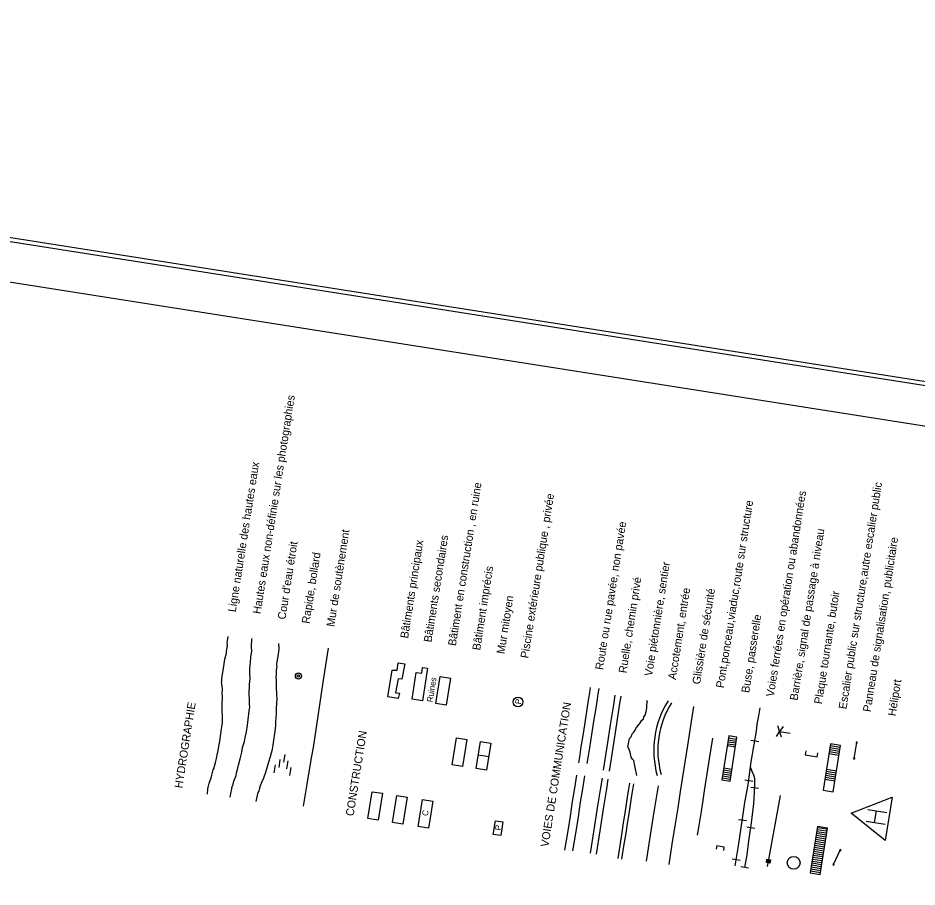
# Model space of a CAD drawing. Extents: x 282461 to 284471, y 5554090 to 5557646.
# Drawn here: x 283686.1 to 284135.3, y 5557211.3 to 5557645.5 of the extents above; entities that cross this region are included whole.
import ezdxf

# ---------------------------------------------------------------- set-up
doc = ezdxf.new("R2010")
doc.units = 0
for name, color, linetype in [('Niveau 10', 7, 'Continuous'), ('Niveau 15', 7, 'Continuous'), ('Niveau 19', 7, 'Continuous'), ('Niveau 21', 7, 'Continuous'), ('Niveau 22', 7, 'Continuous'), ('Niveau 23', 7, 'Continuous'), ('Niveau 25', 7, 'Continuous'), ('Niveau 26', 7, 'Continuous'), ('Niveau 31', 7, 'Continuous'), ('Niveau 38', 7, 'Continuous'), ('Niveau 4', 7, 'Continuous'), ('Niveau 6', 7, 'Continuous'), ('Niveau 60', 7, 'Continuous'), ('Niveau 63', 7, 'Continuous')]:
    doc.layers.add(name, color=color, linetype=linetype)

msp = doc.modelspace()

# ---------------------------------------------------------------- linework, layer by layer
at = {"layer": 'Niveau 10'}
for radius in [1.5, 0.6]:
    msp.add_circle((283826.19, 5557316.67), radius, dxfattribs=at)
at = {"layer": 'Niveau 15'}
for p, q in [((284103.98, 5557275.57), (284105.21, 5557283.41)), ((284093.59, 5557222.54), (284097.01, 5557229.69))]:
    msp.add_line(p, q, dxfattribs=at)
for points in [[(284105.43, 5557283.09), (284105.51, 5557283.63), (284105, 5557283.71), (284104.91, 5557283.17)], [(284104.2, 5557275.27), (284104.28, 5557275.78), (284103.76, 5557275.86), (284103.68, 5557275.35)], [(284097.13, 5557229.33), (284097.37, 5557229.8), (284096.88, 5557230.04), (284096.66, 5557229.56)], [(284093.72, 5557222.17), (284093.95, 5557222.64), (284093.47, 5557222.88), (284093.25, 5557222.41)]]:
    msp.add_lwpolyline(points, close=True, dxfattribs=at)
at = {"layer": 'Niveau 19'}
for points in [[(283978.63, 5557269.61), (283980.48, 5557281.33), (283982.35, 5557293.24), (283983.79, 5557302.39), (283984.58, 5557307.18)], [(283981.6, 5557269.15), (283983.44, 5557280.86), (283985.31, 5557292.78), (283986.75, 5557301.9), (283987.54, 5557306.7)]]:
    msp.add_lwpolyline(points, dxfattribs=at)
for radius in [46.8, 44.8]:
    msp.add_arc((284050.6, 5557279.5), radius, 147.9747, 195.4956, dxfattribs=at)
at = {"layer": 'Niveau 21'}
for points in [[(283966.31, 5557273.39), (283966.94, 5557277.36), (283967.56, 5557281.34), (283968.6, 5557287.92), (283969.63, 5557294.51), (283970.5, 5557300.08), (283971.38, 5557305.64), (283971.8, 5557308.28), (283972.22, 5557310.93)], [(283970.59, 5557272.92), (283971.22, 5557276.89), (283971.84, 5557280.87), (283972.88, 5557287.45), (283973.91, 5557294.04), (283974.78, 5557299.61), (283975.66, 5557305.17), (283976.08, 5557307.81), (283976.5, 5557310.46)], [(284011.44, 5557222.46), (284013.04, 5557232.63), (284014.64, 5557242.79), (284015.92, 5557250.89), (284017.19, 5557258.99), (284019, 5557270.51), (284020.81, 5557282.03), (284022.35, 5557291.76), (284023.88, 5557301.49)], [(283959.43, 5557229.63), (283960.19, 5557234.48), (283960.95, 5557239.33), (283962.11, 5557246.67), (283963.26, 5557254.01), (283964.29, 5557260.59), (283965.33, 5557267.17)], [(283963.42, 5557229.31), (283964.19, 5557234.16), (283964.95, 5557239.01), (283966.11, 5557246.35), (283967.26, 5557253.69), (283968.29, 5557260.27), (283969.33, 5557266.85)], [(283972.15, 5557228.14), (283973.99, 5557239.85), (283975.87, 5557251.77), (283977.3, 5557260.89), (283978.1, 5557265.69)], [(283975.11, 5557227.67), (283976.96, 5557239.39), (283978.83, 5557251.3), (283980.26, 5557260.41), (283981.06, 5557265.2)], [(283975.11, 5557227.67), (283976.96, 5557239.39), (283978.83, 5557251.3), (283980.26, 5557260.41), (283981.06, 5557265.2)], [(284000.18, 5557224.23), (284001.2, 5557230.72), (284002.22, 5557237.21), (284003.22, 5557243.55), (284004.22, 5557249.88), (284005.15, 5557255.83), (284006.09, 5557261.77)]]:
    msp.add_lwpolyline(points, dxfattribs=at)
at = {"layer": 'Niveau 22'}
for p, q in [((284096.43, 5557278.03), (284091.43, 5557278.82)), ((284096.59, 5557279.02), (284091.59, 5557279.8)), ((284096.74, 5557280), (284091.74, 5557280.79)), ((284096.9, 5557280.99), (284091.9, 5557281.78)), ((284096.28, 5557277.04), (284091.28, 5557277.83)), ((284095.03, 5557269.14), (284090.03, 5557269.92)), ((284094.26, 5557264.2), (284089.26, 5557264.99)), ((284094.41, 5557265.19), (284089.41, 5557265.97)), ((284094.57, 5557266.17), (284089.57, 5557266.96)), ((284094.72, 5557267.16), (284089.72, 5557267.95)), ((284094.88, 5557268.15), (284089.88, 5557268.94)), ((284085.03, 5557238.1), (284090.01, 5557237.31)), ((284085.18, 5557239.08), (284090.16, 5557238.3)), ((284085.34, 5557240.07), (284090.32, 5557239.29)), ((284085.49, 5557241.06), (284090.47, 5557240.28)), ((284084.41, 5557234.14), (284089.38, 5557233.36)), ((284084.56, 5557235.13), (284089.54, 5557234.35)), ((284084.72, 5557236.12), (284089.7, 5557235.34)), ((284084.87, 5557237.11), (284089.85, 5557236.33)), ((284083.63, 5557229.21), (284088.61, 5557228.42)), ((284083.78, 5557230.19), (284088.76, 5557229.41)), ((284083.94, 5557231.18), (284088.92, 5557230.4)), ((284084.1, 5557232.17), (284089.07, 5557231.39)), ((284084.25, 5557233.16), (284089.23, 5557232.37)), ((284082.85, 5557224.27), (284087.83, 5557223.48)), ((284083.01, 5557225.25), (284087.99, 5557224.47)), ((284083.16, 5557226.24), (284088.14, 5557225.46)), ((284083.32, 5557227.23), (284088.3, 5557226.45)), ((284083.47, 5557228.22), (284088.45, 5557227.43)), ((284082.23, 5557220.31), (284087.21, 5557219.53)), ((284082.39, 5557221.3), (284087.36, 5557220.52)), ((284082.54, 5557222.29), (284087.52, 5557221.51)), ((284082.7, 5557223.28), (284087.68, 5557222.5)), ((284082.08, 5557219.33), (284087.05, 5557218.54))]:
    msp.add_line(p, q, dxfattribs=at)
for points in [[(283995.25, 5557266.98), (283994.3, 5557271.8), (283993.75, 5557274.48), (283993.56, 5557274.78), (283993.12, 5557275.09), (283992.57, 5557276.23), (283991.98, 5557278.65), (283991.11, 5557280.85), (283990.91, 5557281.14), (283991.07, 5557282.15), (283991.59, 5557285.45), (283992.46, 5557286.35), (283992.94, 5557287.83), (283993.81, 5557288.73), (283994.44, 5557289.68), (283995.16, 5557291.13), (283995.43, 5557291.33), (283996.34, 5557292.48), (283996.9, 5557292.92), (283997.29, 5557293.89), (283997.89, 5557294.58), (283998.72, 5557295.22), (283998.88, 5557296.23), (283999.51, 5557297.18), (284000.02, 5557298.9), (284000.3, 5557300.68), (284000.27, 5557301.98), (284000.35, 5557302.5), (284000.59, 5557304.02), (284000.15, 5557304.33)], [(284093.42, 5557258.88), (284097.05, 5557281.98), (284092.06, 5557282.77), (284088.44, 5557259.67), (284093.42, 5557258.88)], [(283985.92, 5557225.57), (283986.94, 5557232.06), (283987.96, 5557238.55), (283988.71, 5557243.36), (283989.47, 5557248.17), (283990.19, 5557252.74), (283990.91, 5557257.3), (283991.37, 5557260.2), (283991.82, 5557263.1)], [(283987.89, 5557225.26), (283988.91, 5557231.75), (283989.93, 5557238.24), (283990.69, 5557243.05), (283991.45, 5557247.86), (283992.17, 5557252.42), (283992.88, 5557256.99), (283993.34, 5557259.89), (283993.8, 5557262.79)], [(284086.9, 5557217.56), (284090.53, 5557240.65), (284085.53, 5557241.44), (284081.92, 5557218.34), (284086.9, 5557217.56)]]:
    msp.add_lwpolyline(points, dxfattribs=at)
at = {"layer": 'Niveau 23'}
for p, q in [((284066.95, 5557288.15), (284065.77, 5557291.84)), ((284066.2, 5557288.27), (284064.93, 5557286.51)), ((284068.45, 5557291.42), (284066.2, 5557288.27)), ((284066.67, 5557288.97), (284072.02, 5557288.12)), ((284067.61, 5557286.09), (284066.95, 5557288.15)), ((284056.32, 5557283.81), (284052.37, 5557284.43)), ((284053.22, 5557264.06), (284049.26, 5557264.68)), ((284056.17, 5557260.45), (284052.22, 5557261.07)), ((284061.26, 5557225.09), (284067.05, 5557257.04)), ((284050.11, 5557244.3), (284046.16, 5557244.92)), ((284054.31, 5557240.52), (284050.36, 5557241.14)), ((284047, 5557224.54), (284043.05, 5557225.16)), ((284051.2, 5557220.76), (284047.25, 5557221.38))]:
    msp.add_line(p, q, dxfattribs=at)
for points in [[(284044.54, 5557221.81), (284046.12, 5557231.85), (284048.15, 5557245.36), (284049.34, 5557253.57), (284050.9, 5557262.31), (284052.52, 5557273.82), (284053.88, 5557282.42), (284055.07, 5557289.11), (284055.5, 5557292.73), (284056.28, 5557296.82), (284056.62, 5557298.83), (284056.98, 5557300.84)], [(284079.8, 5557279.25), (284079.49, 5557277.27), (284085.42, 5557276.34), (284085.73, 5557278.32)], [(284049.23, 5557221.07), (284050.41, 5557227.3), (284051.31, 5557234.31), (284052.47, 5557242.19), (284053.54, 5557250.05), (284053.85, 5557253.06), (284054.01, 5557255.33), (284054.14, 5557258.73), (284054.23, 5557262.13), (284054.29, 5557264.68), (284054.24, 5557265.31), (284054.08, 5557266.23), (284053.95, 5557266.69), (284053.8, 5557267.12), (284053.01, 5557268.95), (284052.24, 5557270.75)], [(284060.62, 5557221.55), (284060.94, 5557223.32), (284060.05, 5557223.48), (284060.37, 5557225.25), (284062.14, 5557224.93), (284061.82, 5557223.16), (284060.94, 5557223.32)], [(284060.26, 5557223.67), (284060.49, 5557225.09), (284060.84, 5557225.02), (284060.62, 5557223.59), (284060.97, 5557223.54), (284061.27, 5557224.91), (284061.55, 5557224.86), (284061.33, 5557223.46), (284061.66, 5557223.41), (284061.9, 5557224.77)]]:
    msp.add_lwpolyline(points, dxfattribs=at)
msp.add_circle((284073.7, 5557223.36), 3.2, dxfattribs=at)
at = {"layer": 'Niveau 25'}
for p, q in [((284102.39, 5557248.21), (284122.92, 5557256.18)), ((284122.91, 5557256.14), (284119.5, 5557234.44)), ((284119.46, 5557234.45), (284102.42, 5557248.15)), ((284110.78, 5557250.03), (284120.33, 5557248.51)), ((284114.15, 5557243.53), (284115.06, 5557249.36)), ((284109.92, 5557244.21), (284119.46, 5557242.71))]:
    msp.add_line(p, q, dxfattribs=at)
at = {"layer": 'Niveau 26'}
for p, q in [((284040.63, 5557282.9), (284044.74, 5557282.25)), ((284040.79, 5557283.89), (284044.9, 5557283.24)), ((284040.94, 5557284.88), (284045.05, 5557284.23)), ((284041.1, 5557285.86), (284045.21, 5557285.22)), ((284040.48, 5557281.91), (284044.59, 5557281.27)), ((284038.58, 5557269.76), (284042.67, 5557269.11)), ((284038.74, 5557270.75), (284042.83, 5557270.1)), ((284037.96, 5557265.81), (284042.05, 5557265.16)), ((284038.12, 5557266.79), (284042.21, 5557266.15)), ((284038.27, 5557267.78), (284042.36, 5557267.14)), ((284038.43, 5557268.77), (284042.52, 5557268.13)), ((284035.25, 5557231.94), (284034.97, 5557230.16)), ((284035.25, 5557231.94), (284038.84, 5557231.37)), ((284038.84, 5557231.37), (284038.56, 5557229.59))]:
    msp.add_line(p, q, dxfattribs=at)
for points in [[(284025.7, 5557237.12), (284026.64, 5557243.07), (284027.57, 5557249.02), (284028.46, 5557254.72), (284029.36, 5557260.42), (284030.53, 5557267.89), (284031.71, 5557275.35), (284032.53, 5557280.54), (284033.34, 5557285.73)], [(284041.9, 5557264.18), (284045.36, 5557286.2), (284041.25, 5557286.85), (284037.81, 5557264.82), (284041.9, 5557264.18)]]:
    msp.add_lwpolyline(points, dxfattribs=at)
at = {"layer": 'Niveau 31'}
msp.add_line((283916.17, 5557277.28), (283921.34, 5557276.47), dxfattribs=at)
for points in [[(283870.88, 5557306.24), (283872.99, 5557319.7), (283875.5, 5557319.55), (283876.09, 5557323.28), (283879.39, 5557322.76), (283877.98, 5557315.09), (283876.12, 5557315.38), (283874.79, 5557308.36), (283876.67, 5557308.07), (283876.05, 5557305.43)], [(283883, 5557305.09), (283885.12, 5557318.54), (283887.83, 5557318.11), (283888.28, 5557320.98), (283890.75, 5557320.59), (283888.18, 5557304.27)], [(283894.92, 5557302.97), (283897.04, 5557316.42), (283902.21, 5557315.61), (283900.1, 5557302.15)], [(283903.03, 5557272.31), (283905.15, 5557285.77), (283910.33, 5557284.95), (283908.21, 5557271.5)], [(283915.11, 5557270.56), (283917.22, 5557284.01), (283922.4, 5557283.2), (283920.28, 5557269.74)], [(283860.91, 5557245.45), (283863.03, 5557258.91), (283868.2, 5557258.09), (283866.08, 5557244.64)], [(283873.25, 5557243.57), (283875.36, 5557257.03), (283880.54, 5557256.21), (283878.42, 5557242.76)], [(283886.07, 5557241.56), (283888.19, 5557255.01), (283893.36, 5557254.2), (283891.24, 5557240.74)]]:
    msp.add_lwpolyline(points, close=True, dxfattribs=at)
at = {"layer": 'Niveau 38'}
msp.add_lwpolyline([(283923.6, 5557237.54), (283924.69, 5557244.39), (283928.43, 5557243.8), (283927.34, 5557236.95)], close=True, dxfattribs=at)
msp.add_circle((283935.96, 5557303.76), 2.46, dxfattribs=at)
at = {"layer": 'Niveau 4'}
for points in [[(283780.81, 5557257.63), (283781.03, 5557260.31), (283781.27, 5557261.85), (283781.67, 5557263.14), (283782.44, 5557265.29), (283782.95, 5557267.23), (283783.58, 5557269.85), (283784.13, 5557270.67), (283784.2, 5557271.11), (283784.75, 5557273.27), (283784.89, 5557274.16), (283785.31, 5557275.45), (283785.62, 5557277.42), (283786.03, 5557278.72), (283786.31, 5557280.49), (283786.89, 5557284.23), (283787.45, 5557287.76), (283787.87, 5557290.41), (283788.32, 5557293.28), (283788.36, 5557294.85), (283788.22, 5557296.67), (283788.16, 5557298.95), (283788.08, 5557302.57), (283788.27, 5557306.38), (283788.17, 5557308.42), (283788.31, 5557309.31), (283788.23, 5557310.22), (283788.03, 5557312.96), (283787.85, 5557313.21), (283787.99, 5557314.1), (283787.93, 5557315.02), (283788.04, 5557315.67), (283788.49, 5557318.54), (283788.97, 5557321.62), (283789.53, 5557325.16), (283790.21, 5557328.21), (283790.35, 5557329.1), (283790.77, 5557331.74), (283790.64, 5557332.21), (283790.71, 5557332.64), (283790.63, 5557333.57), (283790.73, 5557334.22), (283791.08, 5557336.43)], [(283792.13, 5557256.25), (283792.55, 5557258.9), (283792.95, 5557260.19), (283793.2, 5557261.73), (283793.45, 5557261.92), (283793.99, 5557264.1), (283795.11, 5557267.08), (283795.32, 5557268.41), (283795.76, 5557269.92), (283796.43, 5557272.75), (283797.04, 5557275.36), (283797.97, 5557278.6), (283798.36, 5557281.03), (283799.26, 5557284.04), (283799.57, 5557286.04), (283800.22, 5557288.87), (283800.74, 5557292.17), (283801.19, 5557295.04), (283801.65, 5557299.26), (283801.96, 5557301.23), (283801.79, 5557302.86), (283801.79, 5557305.55), (283801.62, 5557307.18), (283801.67, 5557308.75), (283801.58, 5557309.65), (283801.72, 5557310.54), (283801.84, 5557312.55), (283802.07, 5557315.45), (283802, 5557317.73), (283802.03, 5557320.44), (283802.33, 5557323.77), (283802.44, 5557325.8), (283802.51, 5557326.23), (283802.96, 5557329.1), (283802.88, 5557330), (283802.72, 5557330.27), (283802.79, 5557330.7), (283802.75, 5557331.84), (283802.82, 5557332.28), (283802.93, 5557334.28), (283803, 5557334.74), (283803.1, 5557335.39)], [(283805.13, 5557254.05), (283806.04, 5557258.42), (283806.59, 5557259.24), (283806.73, 5557260.11), (283807.24, 5557262.08), (283808.18, 5557263.95), (283808.91, 5557265.88), (283809.97, 5557268.65), (283810.84, 5557271.45), (283811.42, 5557273.83), (283812.25, 5557276.41), (283813.25, 5557280.1), (283813.56, 5557282.08), (283813.98, 5557284.72), (283814.5, 5557288.04), (283814.89, 5557291.81), (283814.99, 5557293.84), (283815.2, 5557297.87), (283815.24, 5557300.8), (283815.53, 5557305.27), (283815.43, 5557307.31), (283815.26, 5557311.63), (283815.29, 5557314.56), (283815.09, 5557315.95), (283815.33, 5557317.49), (283815.23, 5557319.55), (283815.54, 5557321.53), (283815.44, 5557322.21), (283815.52, 5557322.67), (283816.18, 5557326.86), (283816.63, 5557329.72), (283816.55, 5557330.62), (283816.65, 5557331.3), (283816.52, 5557331.76), (283816.44, 5557332.68), (283816.48, 5557332.9)], [(283828.75, 5557251.61), (283830.79, 5557263.68), (283832.83, 5557275.75), (283833.7, 5557280.98), (283834.94, 5557288.83), (283836.13, 5557296.69), (283838.66, 5557313.66), (283841.19, 5557330.63)]]:
    msp.add_lwpolyline(points, dxfattribs=at)
at = {"layer": 'Niveau 6'}
for p, q in [((283816.55, 5557270.96), (283817.15, 5557274.91)), ((283818.98, 5557273.61), (283819.6, 5557277.56)), ((283820.51, 5557270.36), (283821.11, 5557274.29)), ((283814.11, 5557268.3), (283814.73, 5557272.26)), ((283822.02, 5557267.08), (283822.62, 5557271.02))]:
    msp.add_line(p, q, dxfattribs=at)
at = {"layer": 'Niveau 60'}
for points in [[(283935.57, 5554089.71), (284458.46, 5557413.53), (282983.71, 5557645.53), (282460.81, 5554321.72), (283935.57, 5554089.71)], [(283933.91, 5554092), (284456.17, 5557411.87), (282985.38, 5557643.25), (282463.1, 5554323.39), (283933.91, 5554092)], [(284355.61, 5556901.31), (284433.31, 5557395.23), (283002.02, 5557620.39), (282924.32, 5557126.47), (284355.61, 5556901.31)]]:
    msp.add_lwpolyline(points, dxfattribs=at)

# ---------------------------------------------------------------- texts
at = {"layer": 'Niveau 31'}
msp.add_text('C', height=3, rotation=81.0598, dxfattribs=at).set_placement((283890.93, 5557246.6))
at = {"layer": 'Niveau 38'}
for p in [(283937.43, 5557302.41), (283927.33, 5557239.36)]:
    msp.add_text('P', height=3, rotation=81.0598, dxfattribs=at).set_placement(p)
at = {"layer": 'Niveau 60'}
msp.add_text('Ruines', height=3, rotation=81.0598, dxfattribs=at).set_placement((283893.3, 5557303.47))
at = {"layer": 'Niveau 63'}
for s, p in [('Hautes eaux non-définie sur les photographies', (283807.3, 5557347.51)), ('Ligne naturelle des hautes eaux', (283794.89, 5557348.44)), ('Bâtiment en construction , en ruine', (283904.9, 5557331.54)), ('Escalier public sur structure,autre escalier public', (284100.06, 5557299.93)), ('Voies ferrées en opération ou abandonnées', (284063.78, 5557306.14)), ('Piscine extérieure publique , privée', (283941.08, 5557325.35)), ('Pont,ponceau,viaduc,route sur structure', (284038.76, 5557310.49)), ('Route ou rue pavée, non pavée', (283978.43, 5557319.57)), ('Mur de soutènement', (283844.15, 5557341.1)), ('Bâtiments secondaires', (283892.74, 5557333.36)), ('Barrière, signal de passage à niveau', (284075.64, 5557304.28)), ('Panneau de signalisation, publicitaire', (284112.19, 5557298.53)), ("Cour d'eau étroit", (283819.72, 5557344.74)), ('Bâtiments principaux', (283881, 5557335.3)), ('Rapide, bollard', (283831.74, 5557342.65)), ('Voie piétonnière, sentier', (284002.94, 5557316.42)), ('Bâtiment imprécis', (283917.01, 5557329.34)), ('Ruelle, chemin privé', (283990.12, 5557317.93)), ('Accotement, entrée', (284014.81, 5557314.66)), ('Glissière de sécurité', (284026.9, 5557312.35)), ('Plaque tournante, butoir', (284087.8, 5557302.47)), ('Mur mitoyen', (283929.17, 5557327.52)), ('Buse, passerelle', (284051.44, 5557308.09)), ('Héliport', (284124.62, 5557296.47)), ('HYDROGRAPHIE', (283768.19, 5557260.41)), ('VOIES DE COMMUNICATION', (283951.15, 5557231.08)), ('CONSTRUCTION', (283853.76, 5557246.48))]:
    msp.add_text(s, height=4, rotation=81.0598, dxfattribs=at).set_placement(p)

doc.saveas('drawing.dxf')
